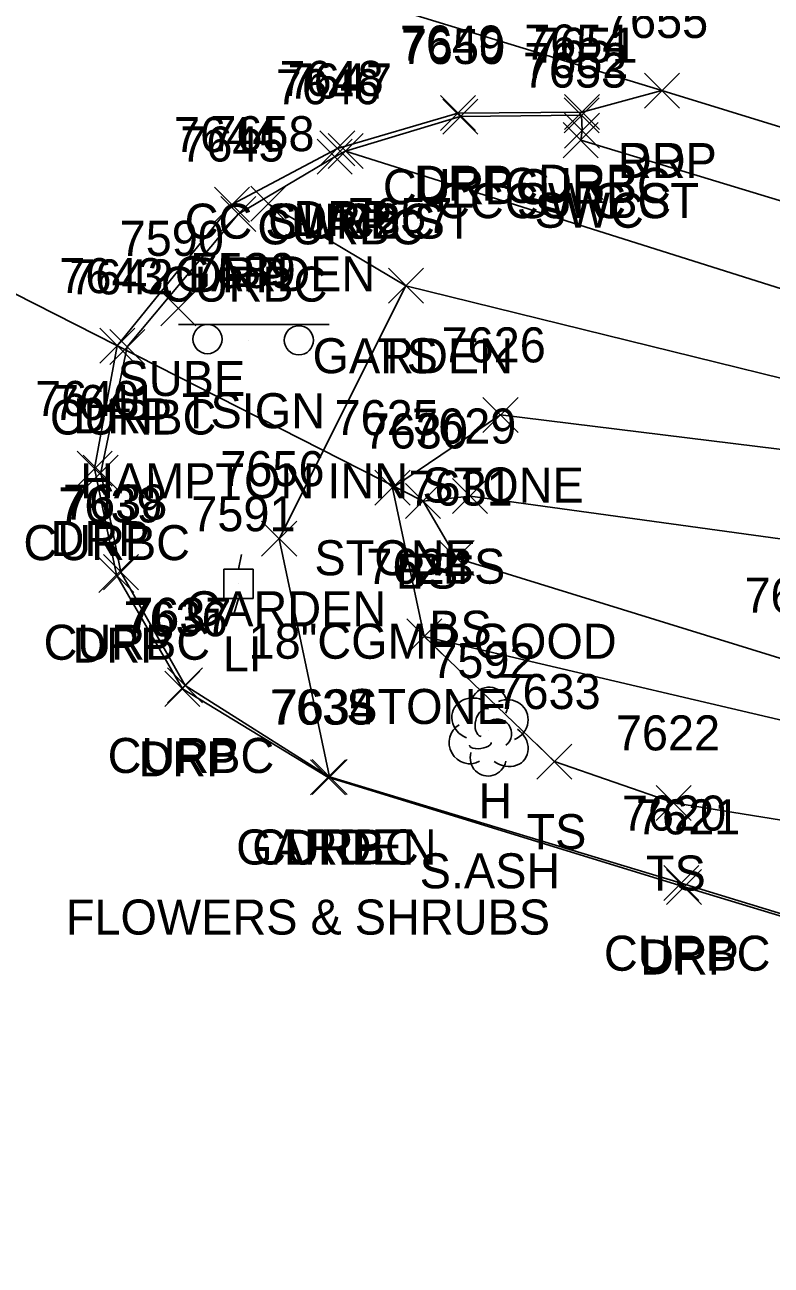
# Model space of a CAD drawing. Extents: x 1462089 to 1464015, y 730534 to 736144.
# Drawn here: x 1463115.9 to 1463158.5, y 732228.7 to 732299.6 of the extents above; entities that cross this region are included whole.
import ezdxf

# ---------------------------------------------------------------- set-up
doc = ezdxf.new("R2010")
doc.units = 0
for name, color, linetype in [('D_A', 7, 'Continuous'), ('D_C', 7, 'Continuous'), ('D_I', 7, 'Continuous'), ('D_TIC', 7, 'Continuous'), ('DCP', 7, 'Continuous'), ('L_A', 7, 'Continuous'), ('L_C', 7, 'Continuous'), ('L_I', 7, 'Continuous'), ('L_TIC', 7, 'Continuous'), ('LAPB', 7, 'Continuous'), ('LASF', 7, 'Continuous'), ('LELB', 7, 'Continuous'), ('LTD', 7, 'Continuous'), ('P_A', 7, 'Continuous'), ('P_I', 7, 'Continuous'), ('P_TIC', 7, 'Continuous'), ('PET', 7, 'Continuous'), ('R_A', 7, 'Continuous'), ('R_C', 7, 'Continuous'), ('R_I', 7, 'Continuous'), ('R_TIC', 7, 'Continuous'), ('RC', 7, 'Continuous'), ('RDP', 7, 'Continuous'), ('RSW', 7, 'Continuous'), ('S_A', 7, 'Continuous'), ('S_C', 7, 'Continuous'), ('S_I', 7, 'Continuous'), ('SSGN', 7, 'Continuous'), ('U_A', 7, 'Continuous'), ('U_I', 7, 'Continuous'), ('U_TIC', 7, 'Continuous'), ('ULP', 7, 'Continuous')]:
    doc.layers.add(name, color=color, linetype=linetype)

msp = doc.modelspace()

# ---------------------------------------------------------------- linework, layer by layer
at = {"layer": 'D_TIC'}
for points in [[(1463137.655, 732271.368), (1463139.655, 732273.368)], [(1463139.655, 732271.368), (1463137.655, 732273.368)]]:
    msp.add_lwpolyline(points, dxfattribs=at)
at = {"layer": 'DCP'}
msp.add_lwpolyline([(1463086.101, 732299.053), (1463138.655, 732272.368)], dxfattribs=at)
at = {"layer": 'L_TIC'}
for points in [[(1463128.814, 732288.34), (1463130.814, 732290.34)], [(1463130.814, 732288.34), (1463128.814, 732290.34)], [(1463136.675, 732283.663), (1463138.675, 732285.663)], [(1463138.675, 732283.663), (1463136.675, 732285.663)], [(1463136.675, 732283.663), (1463138.675, 732285.663)], [(1463138.675, 732283.663), (1463136.675, 732285.663)], [(1463142.073, 732276.284), (1463144.073, 732278.284)], [(1463144.073, 732276.284), (1463142.073, 732278.284)], [(1463135.909, 732272.131), (1463137.909, 732274.131)], [(1463137.909, 732272.131), (1463135.909, 732274.131)], [(1463140.34, 732271.65), (1463142.34, 732273.65)], [(1463142.34, 732271.65), (1463140.34, 732273.65)], [(1463137.655, 732271.368), (1463139.655, 732273.368)], [(1463139.655, 732271.368), (1463137.655, 732273.368)], [(1463129.441, 732269.219), (1463131.441, 732271.219)], [(1463131.441, 732269.219), (1463129.441, 732271.219)], [(1463139.562, 732268.11), (1463141.562, 732270.11)], [(1463141.562, 732268.11), (1463139.562, 732270.11)], [(1463137.725, 732263.642), (1463139.725, 732265.642)], [(1463139.725, 732263.642), (1463137.725, 732265.642)], [(1463145.149, 732256.496), (1463147.149, 732258.496)], [(1463147.149, 732256.496), (1463145.149, 732258.496)], [(1463132.317, 732255.621), (1463134.317, 732257.621)], [(1463134.317, 732255.621), (1463132.317, 732257.621)], [(1463151.966, 732254.135), (1463153.966, 732256.135)], [(1463153.966, 732254.135), (1463151.966, 732256.135)]]:
    msp.add_lwpolyline(points, dxfattribs=at)
at = {"layer": 'LAPB'}
msp.add_lwpolyline([(1463133.317, 732256.621), (1463130.441, 732270.219), (1463137.675, 732284.663), (1463129.814, 732289.34)], dxfattribs=at)
at = {"layer": 'LASF'}
msp.add_lwpolyline([(1463189.225, 732254.725), (1463182.281, 732257.124), (1463165.027, 732258.478), (1463138.725, 732264.642), (1463136.909, 732273.131), (1463143.073, 732277.284), (1463163, 732274.845), (1463185.225, 732270.191), (1463208.319, 732262.824), (1463233.458, 732254.019)], dxfattribs=at)
at = {"layer": 'LELB'}
for points in [[(1463137.675, 732284.663), (1463176.921, 732274.982), (1463208.873, 732266.208), (1463234.518, 732257.38)], [(1463162.209, 732269.782), (1463141.34, 732272.65), (1463138.655, 732272.368), (1463140.562, 732269.11), (1463160.307, 732262.994), (1463181.79, 732261.969), (1463206.991, 732254.544), (1463231.66, 732246.88)], [(1463146.149, 732257.496), (1463138.725, 732264.642)], [(1463180.391, 732250.726), (1463152.966, 732255.135), (1463146.149, 732257.496)]]:
    msp.add_lwpolyline(points, dxfattribs=at)
at = {"layer": 'LTD'}
msp.add_line((1463142.381, 732259.261), (1463142.381, 732259.261), dxfattribs=at)
msp.add_line((1463142.381, 732259.261), (1463142.381, 732259.261), dxfattribs=at)
msp.add_arc((1463142.427, 732260.695), 1.047, 335.52715, 180.95627, dxfattribs=at)
for centre, major_axis, ratio, start_param, end_param in [((1463141.589, 732259.928), (1.21, -0.512), 0.895232, 1.570796, 4.712389), ((1463143.422, 732259.845), (-1.141, -0.483), 0.949671, 1.570796, 4.712389), ((1463142.172, 732259.72), (-0.208, -0.792), 0.645439, 3.141593, 6.283185), ((1463142.881, 732259.095), (-0.5, 0.667), 0.989748, 3.141593, 6.283185), ((1463141.297, 732258.553), (0.584, -1.042), 0.959034, 3.141593, 6.283185), ((1463143.381, 732258.428), (-1.09, 0.792), 0.841452, 1.570796, 4.712389), ((1463142.381, 732257.761), (0.265, 1.061), 0.942809, 1.570796, 4.712389), ((1463141.922, 732258.511), (-0.625, -0.083), 0.423636, 0, 3.141593)]:
    msp.add_ellipse(centre, major_axis=major_axis, ratio=ratio, start_param=start_param, end_param=end_param, dxfattribs=at)
at = {"layer": 'P_TIC'}
for points in [[(1463151.285, 732294.803), (1463153.285, 732296.803)], [(1463153.285, 732294.803), (1463151.285, 732296.803)]]:
    msp.add_lwpolyline(points, dxfattribs=at)
at = {"layer": 'PET'}
msp.add_lwpolyline([(1462913.989, 732337.713), (1462919.933, 732346.833), (1462934.802, 732354.039), (1462945.872, 732355.995), (1462949.882, 732355.247), (1462985.366, 732346.269), (1463016.66, 732337.311), (1463044.896, 732329.185), (1463073.194, 732320.274), (1463112.872, 732307.847), (1463152.285, 732295.803), (1463185.945, 732285.437), (1463216.053, 732276.258), (1463242.147, 732267.964)], dxfattribs=at)
at = {"layer": 'R_TIC'}
for points in [[(1463151.285, 732294.803), (1463153.285, 732296.803)], [(1463153.285, 732294.803), (1463151.285, 732296.803)], [(1463139.646, 732293.512), (1463141.646, 732295.512)], [(1463141.646, 732293.512), (1463139.646, 732295.512)], [(1463146.732, 732293.57), (1463148.732, 732295.57)], [(1463148.732, 732293.57), (1463146.732, 732295.57)], [(1463139.777, 732293.316), (1463141.777, 732295.316)], [(1463141.777, 732293.316), (1463139.777, 732295.316)], [(1463146.7, 732293.387), (1463148.7, 732295.387)], [(1463148.7, 732293.387), (1463146.7, 732295.387)], [(1463146.733, 732292.517), (1463148.733, 732294.517)], [(1463148.733, 732292.517), (1463146.733, 732294.517)], [(1463146.733, 732292.517), (1463148.733, 732294.517)], [(1463148.733, 732292.517), (1463146.733, 732294.517)], [(1463132.763, 732291.495), (1463134.763, 732293.495)], [(1463134.763, 732291.495), (1463132.763, 732293.495)], [(1463133.234, 732291.346), (1463135.234, 732293.346)], [(1463135.234, 732291.346), (1463133.234, 732293.346)], [(1463133.234, 732291.346), (1463135.234, 732293.346)], [(1463135.234, 732291.346), (1463133.234, 732293.346)], [(1463146.656, 732291.969), (1463148.656, 732293.969)], [(1463148.656, 732291.969), (1463146.656, 732293.969)], [(1463132.61, 732291.021), (1463134.61, 732293.021)], [(1463134.61, 732291.021), (1463132.61, 732293.021)], [(1463126.747, 732288.289), (1463128.747, 732290.289)], [(1463128.747, 732288.289), (1463126.747, 732290.289)], [(1463127.103, 732287.75), (1463129.103, 732289.75)], [(1463129.103, 732287.75), (1463127.103, 732289.75)], [(1463120.201, 732280.237), (1463122.201, 732282.237)], [(1463122.201, 732280.237), (1463120.201, 732282.237)], [(1463120.766, 732280.166), (1463122.766, 732282.166)], [(1463122.766, 732280.166), (1463120.766, 732282.166)], [(1463118.904, 732273.224), (1463120.904, 732275.224)], [(1463120.904, 732273.224), (1463118.904, 732275.224)], [(1463119.26, 732272.995), (1463121.26, 732274.995)], [(1463121.26, 732272.995), (1463119.26, 732274.995)], [(1463120.412, 732267.309), (1463122.412, 732269.309)], [(1463122.412, 732267.309), (1463120.412, 732269.309)], [(1463120.151, 732267.149), (1463122.151, 732269.149)], [(1463122.151, 732267.149), (1463120.151, 732269.149)], [(1463123.915, 732260.65), (1463125.915, 732262.65)], [(1463125.915, 732260.65), (1463123.915, 732262.65)], [(1463124.07, 732260.845), (1463126.07, 732262.845)], [(1463126.07, 732260.845), (1463124.07, 732262.845)], [(1463132.222, 732255.606), (1463134.222, 732257.606)], [(1463134.222, 732255.606), (1463132.222, 732257.606)], [(1463132.317, 732255.621), (1463134.317, 732257.621)], [(1463134.317, 732255.621), (1463132.317, 732257.621)], [(1463152.395, 732249.558), (1463154.395, 732251.558)], [(1463154.395, 732249.558), (1463152.395, 732251.558)], [(1463152.55, 732249.342), (1463154.55, 732251.342)], [(1463154.55, 732249.342), (1463152.55, 732251.342)]]:
    msp.add_lwpolyline(points, dxfattribs=at)
at = {"layer": 'RC'}
msp.add_lwpolyline([(1463225.387, 732229.158), (1463187.103, 732240.234), (1463153.395, 732250.558), (1463133.317, 732256.621), (1463125.07, 732261.845), (1463121.412, 732268.309), (1463120.26, 732273.995), (1463121.766, 732281.166), (1463128.103, 732288.75), (1463133.61, 732292.021), (1463134.234, 732292.346), (1463140.777, 732294.316), (1463147.7, 732294.387), (1463147.733, 732293.517)], dxfattribs=at)
at = {"layer": 'RDP'}
msp.add_lwpolyline([(1463225.309, 732228.749), (1463187.028, 732240.211), (1463153.55, 732250.342), (1463133.222, 732256.606), (1463124.915, 732261.65), (1463121.151, 732268.149), (1463119.904, 732274.224), (1463121.201, 732281.237), (1463127.747, 732289.289), (1463133.763, 732292.495), (1463140.646, 732294.512), (1463147.732, 732294.57), (1463152.285, 732295.803)], dxfattribs=at)
at = {"layer": 'RSW'}
for points in [[(1463147.733, 732293.517), (1463147.656, 732292.969), (1463185.319, 732281.529), (1463210.011, 732273.621), (1463237.375, 732265.26)], [(1463134.234, 732292.346), (1463177.554, 732278.663), (1463209.067, 732269.03), (1463235.468, 732260.841)]]:
    msp.add_lwpolyline(points, dxfattribs=at)
at = {"layer": 'SSGN'}
for p, q in [((1463124.688, 732282.448), (1463133.286, 732282.448)), ((1463128.711, 732281.545), (1463128.711, 732281.545))]:
    msp.add_line(p, q, dxfattribs=at)
for centre in [(1463126.35, 732281.615), (1463131.564, 732281.545)]:
    msp.add_circle(centre, 0.833, dxfattribs=at)
at = {"layer": 'U_TIC'}
for points in [[(1463123.683, 732282.365), (1463125.683, 732284.365)], [(1463125.683, 732282.365), (1463123.683, 732284.365)]]:
    msp.add_lwpolyline(points, dxfattribs=at)
at = {"layer": 'ULP'}
for p, q in [((1463128.282, 732269.312), (1463128.115, 732268.478)), ((1463127.282, 732266.812), (1463127.282, 732268.478)), ((1463127.282, 732268.478), (1463128.949, 732268.478)), ((1463128.949, 732268.478), (1463128.949, 732266.812)), ((1463128.115, 732267.645), (1463128.115, 732267.645)), ((1463128.949, 732266.812), (1463127.282, 732266.812)), ((1463127.865, 732265.978), (1463128.115, 732266.812))]:
    msp.add_line(p, q, dxfattribs=at)

# ---------------------------------------------------------------- texts
at = {"layer": 'D_A'}
msp.add_text('P', height=2, dxfattribs=at).set_placement((1463138.033, 732267.368))
at = {"layer": 'D_C'}
msp.add_text('18"CGMP-GOOD', height=2, dxfattribs=at).set_placement((1463128.695, 732263.368))
at = {"layer": 'D_I'}
msp.add_text('7630', height=2, dxfattribs=at).set_placement((1463135.261, 732275.368))
at = {"layer": 'L_A'}
for s, p in [('GARDEN', (1463124.483, 732284.34)), ('GARDEN', (1463132.345, 732279.663)), ('TS', (1463136.085, 732279.663)), ('STONE', (1463138.616, 732272.284)), ('STONE', (1463132.453, 732268.131)), ('BS', (1463137.096, 732267.368)), ('BS', (1463139.781, 732267.65)), ('GARDEN', (1463125.11, 732265.219)), ('BS', (1463139.003, 732264.11)), ('STONE', (1463134.268, 732259.642)), ('H', (1463141.814, 732254.261)), ('TS', (1463144.558, 732252.496)), ('GARDEN', (1463127.986, 732251.621)), ('TS', (1463151.375, 732250.135))]:
    msp.add_text(s, height=2, dxfattribs=at).set_placement(p)
at = {"layer": 'L_C'}
msp.add_text('S.ASH', height=2, dxfattribs=at).set_placement((1463138.459, 732250.261))
at = {"layer": 'L_I'}
for s, p in [('7658', (1463126.507, 732292.34)), ('7657', (1463134.368, 732287.663)), ('7657', (1463134.368, 732287.663)), ('7626', (1463139.711, 732280.284)), ('7625', (1463133.602, 732276.131)), ('7630', (1463135.261, 732275.368)), ('7629', (1463138.025, 732275.65)), ('7656', (1463127.079, 732273.219)), ('7631', (1463137.821, 732272.11)), ('7624', (1463135.418, 732267.642)), ('7632', (1463157, 732265.994)), ('7592', (1463139.121, 732262.261)), ('7633', (1463142.842, 732260.496)), ('7634', (1463130.01, 732259.621)), ('7622', (1463149.659, 732258.135))]:
    msp.add_text(s, height=2, dxfattribs=at).set_placement(p)
at = {"layer": 'P_A'}
msp.add_text('RDP', height=2, dxfattribs=at).set_placement((1463149.773, 732290.803))
at = {"layer": 'P_I'}
msp.add_text('7655', height=2, dxfattribs=at).set_placement((1463148.978, 732298.803))
at = {"layer": 'R_A'}
for s, p in [('DRP', (1463149.773, 732290.803)), ('CURBC', (1463136.36, 732289.316)), ('DRP', (1463138.134, 732289.512)), ('CURBC', (1463143.283, 732289.387)), ('DRP', (1463145.221, 732289.57)), ('CC SWC ST', (1463139.394, 732288.517)), ('CURBC', (1463143.315, 732288.517)), ('SWC', (1463145.018, 732287.969)), ('CC SWC2 ST', (1463125.045, 732287.346)), ('CURBC', (1463129.193, 732287.021)), ('CURBC', (1463129.817, 732287.346)), ('DRP', (1463131.251, 732287.495)), ('DRP', (1463125.235, 732284.289)), ('CURBC', (1463123.686, 732283.75)), ('CURBC', (1463117.348, 732276.166)), ('DRP', (1463118.689, 732276.237)), ('CURBC', (1463115.842, 732268.995)), ('DRP', (1463117.392, 732269.224)), ('CURBC', (1463116.994, 732263.309)), ('DRP', (1463118.639, 732263.149)), ('CURBC', (1463120.652, 732256.845)), ('DRP', (1463122.404, 732256.65)), ('CURBC', (1463128.899, 732251.621)), ('DRP', (1463130.71, 732251.606)), ('CURBC', (1463148.977, 732245.558)), ('DRP', (1463151.038, 732245.342))]:
    msp.add_text(s, height=2, dxfattribs=at).set_placement(p)
at = {"layer": 'R_C'}
msp.add_text('FLOWERS & SHRUBS', height=2, dxfattribs=at).set_placement((1463118.262, 732247.621))
at = {"layer": 'R_I'}
for s, p in [('7655', (1463148.978, 732298.803)), ('7649', (1463137.331, 732297.512)), ('7650', (1463137.384, 732297.316)), ('7654', (1463144.425, 732297.57)), ('7651', (1463144.96, 732297.387)), ('7652', (1463144.426, 732296.517)), ('7652', (1463144.426, 732296.517)), ('7653', (1463144.349, 732295.969)), ('7646', (1463130.248, 732295.021)), ('7648', (1463130.456, 732295.495)), ('7647', (1463130.927, 732295.346)), ('7647', (1463130.927, 732295.346)), ('7644', (1463124.44, 732292.289)), ('7645', (1463124.796, 732291.75)), ('7643', (1463117.894, 732284.237)), ('7642', (1463118.459, 732284.166)), ('7640', (1463116.51, 732277.224)), ('7641', (1463117.52, 732276.995)), ('7639', (1463117.836, 732271.149)), ('7638', (1463118.105, 732271.309)), ('7636', (1463121.553, 732264.65)), ('7637', (1463121.763, 732264.845)), ('7635', (1463129.915, 732259.606)), ('7634', (1463130.01, 732259.621)), ('7620', (1463150.001, 732253.558)), ('7621', (1463150.81, 732253.342))]:
    msp.add_text(s, height=2, dxfattribs=at).set_placement(p)
at = {"layer": 'S_A'}
msp.add_text('TSIGN', height=2, dxfattribs=at).set_placement((1463124.886, 732276.527))
at = {"layer": 'S_C'}
msp.add_text('HAMPTON INN', height=2, dxfattribs=at).set_placement((1463119.075, 732272.527))
at = {"layer": 'S_I'}
msp.add_text('7589', height=2, dxfattribs=at).set_placement((1463125.438, 732284.527))
at = {"layer": 'U_A'}
for s, p in [('SUBE', (1463121.218, 732278.365)), ('LI', (1463127.218, 732262.645))]:
    msp.add_text(s, height=2, dxfattribs=at).set_placement(p)
at = {"layer": 'U_I'}
for s, p in [('7590', (1463121.337, 732286.365)), ('7591', (1463125.423, 732270.645))]:
    msp.add_text(s, height=2, dxfattribs=at).set_placement(p)

doc.saveas('drawing.dxf')
